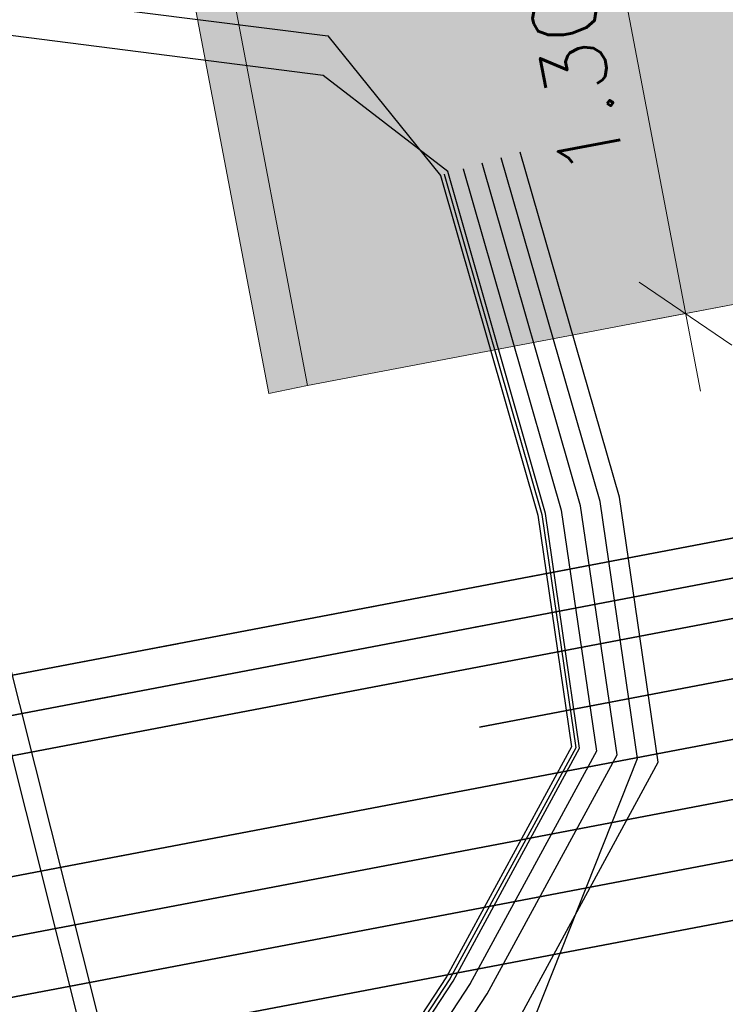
# Model space of a CAD drawing. Header units: metres. Extents: x -502 to 161, y -108 to 174.
# Tile 269 of 656: x -207.03 to -205.25, y -3.81 to -1.32. Entities that reach past the tile are written whole.
import ezdxf

# ---------------------------------------------------------------- set-up
doc = ezdxf.new("R2010")
doc.units = ezdxf.units.M
doc.header["$LTSCALE"] = 0.1
doc.linetypes.add('2-1', pattern=[0.17, 0.06, -0.025, 0.06, -0.025])
doc.linetypes.add('237', pattern=[93, 75, -18])
for name, color, linetype in [('BRI31-005.05-5p02-Koordinierung Lageplan 4. BA ZOB West 2022-06-15', 7, 'Continuous'), ('BRI31-005.06-5f07-Koordinierung Lageplan 4. BA ZOB Fernbusbahnh', 7, 'Continuous'), ('BRI31-005.07-5f08-Koordinierung Lageplan 4. BA Radstation - Seeterrasse 2023-05-31', 7, 'Continuous'), ('BRI32-005.02-5f05-Koordinierung Schemaplan 4 BA ZOB Teilbereich', 7, 'Continuous'), ('BRI32-005.03-5f06-Koordinierung Schemaplan 4 BA ZOB Teilbereich 2 Ost - Bahnhofsallee 2023-01-21', 7, 'Continuous')]:
    doc.layers.add(name, color=color, linetype=linetype)
doc.styles.add('Txt', font='txt_____.ttf')

msp = doc.modelspace()

# ---------------------------------------------------------------- hatches: boundary and pattern name
at = {"layer": 'BRI31-005.06-5f07-Koordinierung Lageplan 4. BA ZOB Fernbusbahnh', "linetype": 'Continuous', "lineweight": 0, "true_color": 0x848484, "transparency": 33554687}
msp.add_hatch(color=252, dxfattribs=at).paths.add_polyline_path([(-207.1285, 1.5639), (-206.3996, -2.2673), (-206.3016, -2.2471), (-207.0116, 1.4844), (-201.1173, 2.6058), (-200.407, -1.1269), (-200.3088, -1.1083), (-201.0378, 2.7227)])

# ---------------------------------------------------------------- linework, layer by layer
at = {"layer": 'BRI31-005.05-5p02-Koordinierung Lageplan 4. BA ZOB West 2022-06-15', "color": 3, "linetype": '237', "lineweight": 35, "true_color": 0x00ff00, "transparency": 33554687, "flags": 128}
msp.add_lwpolyline([(-191.419, 2.6276), (-193.7225, 2.1893), (-195.2016, -1.0791), (-198.3181, -1.6729, 0.035249), (-199.363, -1.9494), (-199.363, -1.9494, -0.036514), (-200.4084, -2.2233), (-200.4084, -2.2233, -0.013926), (-202.6596, -2.5759), (-202.6596, -2.5759, 0.007593), (-203.8745, -2.7505), (-203.8745, -2.7505, 0.007593), (-205.0836, -2.9619), (-211.9524, -4.2705, -0.085472), (-213.0874, -4.2906, 0.085475), (-214.2225, -4.3108)], format="xyb", dxfattribs=at)
at = {"layer": 'BRI31-005.05-5p02-Koordinierung Lageplan 4. BA ZOB West 2022-06-15', "color": 7, "linetype": 'Continuous', "lineweight": 35, "transparency": 33554687, "flags": 128}
for points in [[(-191.3912, 2.4804), (-193.618, 2.0565), (-195.097, -1.2119), (-198.29, -1.8202), (-198.29, -1.8202, 0.035238), (-199.3353, -2.0969), (-199.3353, -2.0969), (-199.3353, -2.0969, -0.036499), (-200.381, -2.3708), (-200.381, -2.3708), (-200.381, -2.3708, -0.013926), (-202.6405, -2.7247), (-202.6405, -2.7247), (-202.6405, -2.7247, 0.007593), (-203.8509, -2.8986), (-203.8509, -2.8986), (-203.8509, -2.8986, 0.007593), (-205.0555, -3.1092), (-205.0555, -3.1092), (-211.9244, -4.4179, -0.085512), (-213.0594, -4.4379), (-213.0594, -4.4379, 0.085515), (-214.1944, -4.4579), (-214.1944, -4.4579)], [(-192.475, 1.9693), (-193.4386, 1.7859), (-194.8423, -1.3161), (-198.262, -1.9676, 0.035226), (-199.3076, -2.2443), (-199.3076, -2.2443, -0.036487), (-200.3537, -2.5183), (-200.3537, -2.5183, -0.013926), (-202.6214, -2.8735, 0.007594), (-203.8274, -3.0468), (-203.8274, -3.0468, 0.007593), (-205.0274, -3.2566), (-205.0274, -3.2566), (-211.8963, -4.5652, -0.019095), (-213.0032, -4.7326), (-213.0032, -4.7326, 0.019096), (-214.1102, -4.9), (-214.1102, -4.9)], [(-192.447, 1.822), (-193.334, 1.6531), (-194.7377, -1.4489), (-198.2339, -2.1149), (-198.2339, -2.1149, 0.035213), (-199.2799, -2.3917), (-199.2799, -2.3917, -0.036474), (-200.3264, -2.6658, -0.013926), (-202.6024, -3.0223, 0.007594), (-203.8038, -3.1949), (-203.8038, -3.1949, 0.007593), (-204.9993, -3.4039), (-204.9993, -3.4039), (-211.8682, -4.7126, -0.019095), (-212.9752, -4.88), (-212.9752, -4.88, 0.019096), (-214.0821, -5.0473), (-214.0821, -5.0473)]]:
    msp.add_lwpolyline(points, format="xyb", dxfattribs=at)
at = {"layer": 'BRI31-005.05-5p02-Koordinierung Lageplan 4. BA ZOB West 2022-06-15', "color": 114, "linetype": 'Continuous', "lineweight": 25, "true_color": 0x00994c, "transparency": 33554687, "flags": 128}
msp.add_lwpolyline([(-223.8567, -10.5344), (-222.4687, -10.2044), (-218.4217, -9.4044), (-216.8677, -9.0974), (-209.5017, -7.7724), (-208.8097, -7.6494), (-208.3127, -7.3474), (-207.9947, -6.9004), (-205.9337, -3.7534), (-205.6147, -3.1644), (-205.7007, -2.5714), (-205.9477, -1.7064), (-206.2627, -1.4634), (-207.0457, -1.3634), (-207.8927, -1.3114), (-208.3177, -0.6704), (-208.0357, 0.1116), (-207.1777, 0.5706), (-205.9547, 1.1136), (-205.2787, 1.2736), (-204.4437, 0.8116), (-203.9457, -0.0184)], dxfattribs=at)
at = {"layer": 'BRI31-005.05-5p02-Koordinierung Lageplan 4. BA ZOB West 2022-06-15', "color": 1, "linetype": 'Continuous', "lineweight": 25, "true_color": 0xff0000, "transparency": 33554687, "flags": 128}
msp.add_lwpolyline([(-204.3357, 0.4466), (-205.0087, 0.9066), (-205.8517, 0.9266), (-207.1297, 0.4826), (-207.9537, 0.0416), (-208.2057, -0.6564), (-207.8227, -1.2354), (-207.0347, -1.2634), (-206.2507, -1.3634), (-205.9657, -1.7164), (-205.7197, -2.5754), (-205.6347, -3.1614), (-205.9507, -3.7424), (-208.0107, -6.8884), (-208.3267, -7.3324), (-208.8167, -7.6304), (-209.5047, -7.7534), (-216.8707, -9.0784), (-218.4257, -9.3854), (-222.4737, -10.1854), (-223.8627, -10.5144), (-224.9977, -10.8644), (-225.3387, -11.2374), (-229.5957, -18.1714)], dxfattribs=at)
at = {"layer": 'BRI31-005.05-5p02-Koordinierung Lageplan 4. BA ZOB West 2022-06-15', "color": 3, "linetype": 'Continuous', "lineweight": 35, "true_color": 0x00ff00, "transparency": 33554687, "flags": 128}
msp.add_lwpolyline([(-214.0541, -5.1947, -0.019096), (-212.9471, -5.0273), (-212.9471, -5.0273, 0.019095), (-211.8402, -4.8599), (-211.8402, -4.8599), (-204.9713, -3.5513, -0.007593), (-203.7801, -3.343), (-203.7801, -3.343, -0.007594), (-202.5833, -3.171), (-202.5833, -3.171), (-202.5833, -3.171, 0.013926), (-200.299, -2.8133), (-200.299, -2.8133), (-199.4696, -2.617, 0.364044), (-198.838, -1.4971), (-198.9119, -1.1018)], format="xyb", dxfattribs=at)
at = {"layer": 'BRI31-005.05-5p02-Koordinierung Lageplan 4. BA ZOB West 2022-06-15', "color": 190, "linetype": 'Continuous', "lineweight": 35, "true_color": 0x7f00ff, "transparency": 33554687, "flags": 128}
msp.add_lwpolyline([(-199.6501, -1.3444, -0.291078), (-200.4357, -2.0758), (-200.4357, -2.0758, -0.013926), (-202.6787, -2.4271), (-202.6787, -2.4271, 0.015187), (-205.1116, -2.8145), (-211.9805, -4.1232)], format="xyb", dxfattribs=at)
at = {"layer": 'BRI31-005.05-5p02-Koordinierung Lageplan 4. BA ZOB West 2022-06-15', "color": 250, "linetype": 'Continuous', "lineweight": 25, "true_color": 0x333333, "transparency": 33554687, "flags": 128}
for points in [[(-229.4267, -18.2004), (-225.2107, -11.3334), (-224.9087, -11.0054), (-223.8217, -10.6674), (-222.4927, -10.3534), (-216.8417, -9.2354), (-209.4757, -7.9104), (-208.7597, -7.7834), (-208.2147, -7.4514), (-207.8787, -6.9774), (-205.7607, -3.8354), (-205.4157, -3.1994), (-205.5137, -2.5294), (-205.7647, -1.6574)], [(-229.4797, -18.1914), (-225.2507, -11.3034), (-224.9367, -10.9614), (-223.8347, -10.6194), (-222.5077, -10.3044), (-216.8507, -9.1864), (-209.4767, -7.8594), (-208.7777, -7.7354), (-208.2497, -7.4144), (-207.9197, -6.9494), (-205.8477, -3.7854), (-205.5197, -3.1814), (-205.6117, -2.5514), (-205.8607, -1.6854)], [(-228.6037, -18.1434), (-224.4487, -11.8594), (-224.1637, -11.5574), (-223.5057, -11.3674), (-222.0727, -11.0774), (-209.2387, -8.8374), (-208.1487, -8.5574), (-207.9437, -8.2944), (-207.1657, -7.4694), (-205.4677, -3.1904), (-205.5627, -2.5404), (-205.8127, -1.6714)], [(-205.9567, -1.7134), (-205.7097, -2.5734), (-205.6237, -3.1634), (-205.9427, -3.7474), (-208.0017, -6.8934), (-208.3197, -7.3404), (-208.8137, -7.6394), (-209.5027, -7.7634), (-216.8687, -9.0884), (-218.4237, -9.3954), (-222.4717, -10.1954), (-223.8607, -10.5234), (-224.9927, -10.8734), (-225.3307, -11.2434), (-229.5857, -18.1734)], [(-205.9087, -1.6994), (-205.6607, -2.5624), (-205.5717, -3.1724), (-205.8907, -3.7594), (-207.9607, -6.9214), (-208.2847, -7.3774), (-208.7957, -7.6874), (-216.8597, -9.1374), (-218.2607, -9.4144), (-222.4597, -10.2444), (-223.8477, -10.5714), (-224.9647, -10.9174), (-225.2907, -11.2734), (-229.5327, -18.1824)], [(-228.5507, -18.1534), (-224.4097, -11.8904), (-224.1367, -11.6014), (-223.4937, -11.4164), (-222.0637, -11.1264), (-209.2297, -8.8864), (-208.1197, -8.6014), (-207.9797, -8.4214), (-207.9507, -8.3844), (-206.7597, -4.7704), (-206.8417, -4.0074), (-207.3557, -1.9594)], [(-228.4977, -18.1634), (-224.3707, -11.9214), (-224.1097, -11.6454), (-223.4817, -11.4654), (-222.0547, -11.1754), (-209.2207, -8.9354), (-208.9177, -8.8584), (-208.0907, -8.6454), (-207.9027, -8.4044), (-206.7097, -4.7764), (-206.7917, -3.9994), (-207.3077, -1.9474)]]:
    msp.add_lwpolyline(points, dxfattribs=at)
at = {"layer": 'BRI31-005.05-5p02-Koordinierung Lageplan 4. BA ZOB West 2022-06-15', "color": 1, "linetype": 'Continuous', "lineweight": 35, "true_color": 0xff0000, "transparency": 33554687, "flags": 128}
for points in [[(-229.3928, -6.8437), (-221.9987, -5.435), (-221.9987, -5.435, 0.044969), (-221.0332, -5.1593), (-221.0332, -5.1593), (-221.0332, -5.1593, -0.045192), (-220.0675, -4.884), (-220.0675, -4.884), (-219.1243, -4.7051), (-219.1243, -4.7051, -0.044535), (-218.1252, -4.6065), (-218.1252, -4.6065, 0.044758), (-217.1262, -4.5075), (-214.288, -3.9668, -0.085515), (-213.153, -3.9467), (-213.153, -3.9467, 0.025652), (-212.8119, -3.9815), (-212.8119, -3.9815, 0.059729), (-212.018, -3.9267), (-205.1491, -2.618), (-205.1491, -2.618, -0.015187), (-202.7101, -2.2297)], [(-202.6914, -2.3279, 0.015187), (-205.1304, -2.7163), (-211.9992, -4.0249, -0.085512), (-213.1342, -4.045), (-213.1342, -4.045, 0.085516), (-214.2693, -4.065), (-214.2693, -4.065), (-217.1075, -4.6057), (-217.1075, -4.6057, -0.044757), (-218.1066, -4.7048), (-218.1066, -4.7048), (-218.1066, -4.7048, 0.044534), (-219.1057, -4.8034), (-219.1057, -4.8034), (-220.0489, -4.9822, 0.045192), (-221.0145, -5.2575, -0.044969), (-221.98, -5.5332), (-229.374, -6.9419, 0.0409)]]:
    msp.add_lwpolyline(points, format="xyb", dxfattribs=at)
at = {"layer": 'BRI31-005.06-5f07-Koordinierung Lageplan 4. BA ZOB Fernbusbahnh', "color": 7, "linetype": 'Continuous', "lineweight": 20, "transparency": 33554687}
for p, q in [((-206.3996, -2.2673), (-207.1285, 1.5639)), ((-206.3016, -2.2471), (-207.0116, 1.4844))]:
    msp.add_line(p, q, dxfattribs=at)
at = {"layer": 'BRI31-005.06-5f07-Koordinierung Lageplan 4. BA ZOB Fernbusbahnh', "color": 7, "linetype": 'Continuous', "lineweight": 13, "transparency": 33554687}
for p, q in [((-205.3093, -2.2619), (-205.6244, -0.6057)), ((-205.2298, -2.145), (-205.4636, -1.9859)), ((-205.2484, -2.0467), (-205.4449, -2.0841))]:
    msp.add_line(p, q, dxfattribs=at)
at = {"layer": 'BRI31-005.06-5f07-Koordinierung Lageplan 4. BA ZOB Fernbusbahnh', "color": 7, "linetype": 'Continuous', "lineweight": 9, "transparency": 33554687}
for p, q in [((-206.3016, -2.2471), (-200.407, -1.1269)), ((-206.3996, -2.2673), (-206.3016, -2.2471))]:
    msp.add_line(p, q, dxfattribs=at)
at = {"layer": 'BRI31-005.06-5f07-Koordinierung Lageplan 4. BA ZOB Fernbusbahnh', "color": 3, "linetype": '237', "lineweight": 30, "true_color": 0x00ff00, "transparency": 33554687, "flags": 128}
msp.add_lwpolyline([(-191.419, 2.6276), (-193.7225, 2.1893), (-195.2016, -1.0791), (-198.3181, -1.6729, 0.035249), (-199.363, -1.9494), (-199.363, -1.9494, -0.036514), (-200.4084, -2.2233), (-200.4084, -2.2233, -0.013926), (-202.6596, -2.5759), (-202.6596, -2.5759, 0.007593), (-203.8745, -2.7505), (-203.8745, -2.7505, 0.007593), (-205.0836, -2.9619), (-211.9524, -4.2705, -0.085472), (-213.0874, -4.2906, 0.085475), (-214.2225, -4.3108)], format="xyb", dxfattribs=at)
at = {"layer": 'BRI31-005.06-5f07-Koordinierung Lageplan 4. BA ZOB Fernbusbahnh', "color": 7, "linetype": 'Continuous', "lineweight": 30, "transparency": 33554687, "flags": 128}
for points in [[(-191.3912, 2.4804), (-193.618, 2.0565), (-195.097, -1.2119), (-198.29, -1.8202), (-198.29, -1.8202, 0.035238), (-199.3353, -2.0969), (-199.3353, -2.0969), (-199.3353, -2.0969, -0.036499), (-200.381, -2.3708), (-200.381, -2.3708), (-200.381, -2.3708, -0.013926), (-202.6405, -2.7247), (-202.6405, -2.7247), (-202.6405, -2.7247, 0.007593), (-203.8509, -2.8986), (-203.8509, -2.8986), (-203.8509, -2.8986, 0.007593), (-205.0555, -3.1092), (-205.0555, -3.1092), (-211.9244, -4.4179, -0.085512), (-213.0594, -4.4379), (-213.0594, -4.4379, 0.085515), (-214.1944, -4.4579), (-214.1944, -4.4579)], [(-192.475, 1.9693), (-193.4386, 1.7859), (-194.8423, -1.3161), (-198.262, -1.9676, 0.035226), (-199.3076, -2.2443), (-199.3076, -2.2443, -0.036487), (-200.3537, -2.5183), (-200.3537, -2.5183, -0.013926), (-202.6214, -2.8735, 0.007594), (-203.8274, -3.0468), (-203.8274, -3.0468, 0.007593), (-205.0274, -3.2566), (-205.0274, -3.2566), (-211.8963, -4.5652, -0.019095), (-213.0032, -4.7326), (-213.0032, -4.7326, 0.019096), (-214.1102, -4.9), (-214.1102, -4.9)], [(-192.447, 1.822), (-193.334, 1.6531), (-194.7377, -1.4489), (-198.2339, -2.1149), (-198.2339, -2.1149, 0.035213), (-199.2799, -2.3917), (-199.2799, -2.3917, -0.036474), (-200.3264, -2.6658, -0.013926), (-202.6024, -3.0223, 0.007594), (-203.8038, -3.1949), (-203.8038, -3.1949, 0.007593), (-204.9993, -3.4039), (-204.9993, -3.4039), (-211.8682, -4.7126, -0.019095), (-212.9752, -4.88), (-212.9752, -4.88, 0.019096), (-214.0821, -5.0473), (-214.0821, -5.0473)]]:
    msp.add_lwpolyline(points, format="xyb", dxfattribs=at)
at = {"layer": 'BRI31-005.06-5f07-Koordinierung Lageplan 4. BA ZOB Fernbusbahnh', "color": 114, "linetype": 'Continuous', "lineweight": 20, "true_color": 0x00994c, "transparency": 33554687, "flags": 128}
msp.add_lwpolyline([(-223.8567, -10.5344), (-222.4687, -10.2044), (-218.4217, -9.4044), (-216.8677, -9.0974), (-209.5017, -7.7724), (-208.8097, -7.6494), (-208.3127, -7.3474), (-207.9947, -6.9004), (-205.9337, -3.7534), (-205.6147, -3.1644), (-205.7007, -2.5714), (-205.9477, -1.7064), (-206.2627, -1.4634), (-207.0457, -1.3634), (-207.8927, -1.3114), (-208.3177, -0.6704), (-208.0357, 0.1116), (-207.1777, 0.5706), (-205.9547, 1.1136), (-205.2787, 1.2736), (-204.4437, 0.8116), (-203.9457, -0.0184)], dxfattribs=at)
at = {"layer": 'BRI31-005.06-5f07-Koordinierung Lageplan 4. BA ZOB Fernbusbahnh', "color": 1, "linetype": 'Continuous', "lineweight": 20, "true_color": 0xff0000, "transparency": 33554687, "flags": 128}
msp.add_lwpolyline([(-204.3357, 0.4466), (-205.0087, 0.9066), (-205.8517, 0.9266), (-207.1297, 0.4826), (-207.9537, 0.0416), (-208.2057, -0.6564), (-207.8227, -1.2354), (-207.0347, -1.2634), (-206.2507, -1.3634), (-205.9657, -1.7164), (-205.7197, -2.5754), (-205.6347, -3.1614), (-205.9507, -3.7424), (-208.0107, -6.8884), (-208.3267, -7.3324), (-208.8167, -7.6304), (-209.5047, -7.7534), (-216.8707, -9.0784), (-218.4257, -9.3854), (-222.4737, -10.1854), (-223.8627, -10.5144), (-224.9977, -10.8644), (-225.3387, -11.2374), (-229.5957, -18.1714)], dxfattribs=at)
at = {"layer": 'BRI31-005.06-5f07-Koordinierung Lageplan 4. BA ZOB Fernbusbahnh', "color": 3, "linetype": 'Continuous', "lineweight": 30, "true_color": 0x00ff00, "transparency": 33554687, "flags": 128}
msp.add_lwpolyline([(-214.0541, -5.1947, -0.019096), (-212.9471, -5.0273), (-212.9471, -5.0273, 0.019095), (-211.8402, -4.8599), (-211.8402, -4.8599), (-204.9713, -3.5513, -0.007593), (-203.7801, -3.343), (-203.7801, -3.343, -0.007594), (-202.5833, -3.171), (-202.5833, -3.171), (-202.5833, -3.171, 0.013926), (-200.299, -2.8133), (-200.299, -2.8133), (-199.4696, -2.617, 0.364044), (-198.838, -1.4971), (-198.9119, -1.1018)], format="xyb", dxfattribs=at)
at = {"layer": 'BRI31-005.06-5f07-Koordinierung Lageplan 4. BA ZOB Fernbusbahnh', "color": 190, "linetype": 'Continuous', "lineweight": 30, "true_color": 0x7f00ff, "transparency": 33554687, "flags": 128}
msp.add_lwpolyline([(-199.6501, -1.3444, -0.291078), (-200.4357, -2.0758), (-200.4357, -2.0758, -0.013926), (-202.6787, -2.4271), (-202.6787, -2.4271, 0.015187), (-205.1116, -2.8145), (-211.9805, -4.1232)], format="xyb", dxfattribs=at)
at = {"layer": 'BRI31-005.06-5f07-Koordinierung Lageplan 4. BA ZOB Fernbusbahnh', "color": 250, "linetype": 'Continuous', "lineweight": 20, "true_color": 0x333333, "transparency": 33554687, "flags": 128}
for points in [[(-229.4267, -18.2004), (-225.2107, -11.3334), (-224.9087, -11.0054), (-223.8217, -10.6674), (-222.4927, -10.3534), (-216.8417, -9.2354), (-209.4757, -7.9104), (-208.7597, -7.7834), (-208.2147, -7.4514), (-207.8787, -6.9774), (-205.7607, -3.8354), (-205.4157, -3.1994), (-205.5137, -2.5294), (-205.7647, -1.6574)], [(-229.4797, -18.1914), (-225.2507, -11.3034), (-224.9367, -10.9614), (-223.8347, -10.6194), (-222.5077, -10.3044), (-216.8507, -9.1864), (-209.4767, -7.8594), (-208.7777, -7.7354), (-208.2497, -7.4144), (-207.9197, -6.9494), (-205.8477, -3.7854), (-205.5197, -3.1814), (-205.6117, -2.5514), (-205.8607, -1.6854)], [(-228.6037, -18.1434), (-224.4487, -11.8594), (-224.1637, -11.5574), (-223.5057, -11.3674), (-222.0727, -11.0774), (-209.2387, -8.8374), (-208.1487, -8.5574), (-207.9437, -8.2944), (-207.1657, -7.4694), (-205.4677, -3.1904), (-205.5627, -2.5404), (-205.8127, -1.6714)], [(-205.9567, -1.7134), (-205.7097, -2.5734), (-205.6237, -3.1634), (-205.9427, -3.7474), (-208.0017, -6.8934), (-208.3197, -7.3404), (-208.8137, -7.6394), (-209.5027, -7.7634), (-216.8687, -9.0884), (-218.4237, -9.3954), (-222.4717, -10.1954), (-223.8607, -10.5234), (-224.9927, -10.8734), (-225.3307, -11.2434), (-229.5857, -18.1734)], [(-205.9087, -1.6994), (-205.6607, -2.5624), (-205.5717, -3.1724), (-205.8907, -3.7594), (-207.9607, -6.9214), (-208.2847, -7.3774), (-208.7957, -7.6874), (-216.8597, -9.1374), (-218.2607, -9.4144), (-222.4597, -10.2444), (-223.8477, -10.5714), (-224.9647, -10.9174), (-225.2907, -11.2734), (-229.5327, -18.1824)], [(-228.5507, -18.1534), (-224.4097, -11.8904), (-224.1367, -11.6014), (-223.4937, -11.4164), (-222.0637, -11.1264), (-209.2297, -8.8864), (-208.1197, -8.6014), (-207.9797, -8.4214), (-207.9507, -8.3844), (-206.7597, -4.7704), (-206.8417, -4.0074), (-207.3557, -1.9594)], [(-228.4977, -18.1634), (-224.3707, -11.9214), (-224.1097, -11.6454), (-223.4817, -11.4654), (-222.0547, -11.1754), (-209.2207, -8.9354), (-208.9177, -8.8584), (-208.0907, -8.6454), (-207.9027, -8.4044), (-206.7097, -4.7764), (-206.7917, -3.9994), (-207.3077, -1.9474)]]:
    msp.add_lwpolyline(points, dxfattribs=at)
at = {"layer": 'BRI31-005.06-5f07-Koordinierung Lageplan 4. BA ZOB Fernbusbahnh', "color": 1, "linetype": 'Continuous', "lineweight": 30, "true_color": 0xff0000, "transparency": 33554687, "flags": 128}
for points in [[(-229.3928, -6.8437), (-221.9987, -5.435), (-221.9987, -5.435, 0.044969), (-221.0332, -5.1593), (-221.0332, -5.1593), (-221.0332, -5.1593, -0.045192), (-220.0675, -4.884), (-220.0675, -4.884), (-219.1243, -4.7051), (-219.1243, -4.7051, -0.044535), (-218.1252, -4.6065), (-218.1252, -4.6065, 0.044758), (-217.1262, -4.5075), (-214.288, -3.9668, -0.085515), (-213.153, -3.9467), (-213.153, -3.9467, 0.025652), (-212.8119, -3.9815), (-212.8119, -3.9815, 0.059729), (-212.018, -3.9267), (-205.1491, -2.618), (-205.1491, -2.618, -0.015187), (-202.7101, -2.2297)], [(-202.6914, -2.3279, 0.015187), (-205.1304, -2.7163), (-211.9992, -4.0249, -0.085512), (-213.1342, -4.045), (-213.1342, -4.045, 0.085516), (-214.2693, -4.065), (-214.2693, -4.065), (-217.1075, -4.6057), (-217.1075, -4.6057, -0.044757), (-218.1066, -4.7048), (-218.1066, -4.7048), (-218.1066, -4.7048, 0.044534), (-219.1057, -4.8034), (-219.1057, -4.8034), (-220.0489, -4.9822, 0.045192), (-221.0145, -5.2575, -0.044969), (-221.98, -5.5332), (-229.374, -6.9419, 0.0409)]]:
    msp.add_lwpolyline(points, format="xyb", dxfattribs=at)
at = {"layer": 'BRI31-005.06-5f07-Koordinierung Lageplan 4. BA ZOB Fernbusbahnh', "color": 254, "linetype": 'Continuous', "true_color": 0xd6d6d6, "transparency": 33554687}
msp.add_solid([(-207.0116, 1.4844), (-206.3016, -2.2471), (-201.1173, 2.6058), (-200.407, -1.1269)], dxfattribs=at)
at = {"layer": 'BRI31-005.07-5f08-Koordinierung Lageplan 4. BA Radstation - Seeterrasse 2023-05-31', "color": 1, "linetype": '2-1', "lineweight": 30, "true_color": 0xff0000, "transparency": 33554687, "flags": 128}
for points in [[(-75.7252, 29.7094), (-74.2064, 21.4872), (-74.2064, 21.4872, -0.344875), (-75.7481, 18.537), (-75.7481, 18.537), (-78.6792, 17.2104), (-78.6792, 17.2104, -0.131652), (-80.0582, 16.9832), (-80.0582, 16.9832), (-83.2747, 17.3012), (-83.2747, 17.3012, -0.147643), (-84.7171, 17.897), (-84.7171, 17.897), (-84.7171, 17.897, 0.224175), (-86.6227, 18.3711), (-86.6227, 18.3711), (-87.2261, 18.2506, 0.068364), (-87.869, 18.0276, -0.134388), (-89.2653, 17.7401), (-89.2653, 17.7401, -0.008614), (-92.1064, 17.9717), (-92.1064, 17.9717), (-92.1064, 17.9717, -0.043249), (-95.5579, 18.6175), (-95.5579, 18.6175, 0.115499), (-96.453, 18.6545), (-97.6265, 18.4303), (-97.6265, 18.4303, 0.238629), (-99.0314, 17.3462), (-99.0314, 17.3462), (-99.2249, 16.9405), (-99.2249, 16.9405, -0.381904), (-102.5458, 15.5517), (-102.5458, 15.5517), (-102.5458, 15.5517, 0.130963), (-103.8299, 15.6457), (-103.8299, 15.6457), (-104.7731, 15.4668), (-104.7731, 15.4668, 0.062943), (-105.3695, 15.2737), (-105.3695, 15.2737), (-105.3695, 15.2737, -0.117288), (-106.5928, 15.019), (-106.5928, 15.019), (-118.0807, 15.343), (-118.0807, 15.343, -0.126318), (-120.4231, 16.0153), (-120.4231, 16.0153), (-121.9335, 16.9019, 0.050627), (-123.7227, 17.7216), (-123.7227, 17.7216, 0.129681), (-125.6306, 17.8564), (-125.6306, 17.8564), (-126.5738, 17.6776), (-126.5738, 17.6776, 0.119934), (-127.6504, 17.1889), (-127.6504, 17.1889, -0.084808), (-128.3911, 16.7885), (-128.3911, 16.7885, 0.089269), (-130.16, 15.8118), (-130.16, 15.8118), (-130.16, 15.8118, -0.124247), (-134.6867, 13.7066), (-134.6867, 13.7066), (-138.9168, 12.9014, -0.061661), (-143.7961, 12.5841), (-146.1501, 12.7214), (-146.6345, 12.7496), (-146.6345, 12.7496, -0.059039), (-147.2369, 12.8568), (-147.2369, 12.8568, 0.067015), (-147.8955, 12.9633, 0.040307), (-151.1503, 12.787, -0.05915), (-151.7633, 12.7769, 0.072382), (-152.4827, 12.746), (-153.4259, 12.5672), (-153.4259, 12.5672, 0.081506), (-154.3792, 12.2191), (-154.3792, 12.2191, -0.078503), (-155.3314, 11.8651, 0.005089), (-156.736, 11.5665, 0.034847), (-157.917, 11.2149), (-157.917, 11.2149, -0.026109), (-159.093, 10.8424), (-159.093, 10.8424, 0.013087), (-162.6332, 9.8215, -0.062687), (-167.5218, 8.9233), (-167.5218, 8.9233, 0.061733), (-172.5318, 8.0126), (-172.5318, 8.0126), (-186.5075, 3.6415), (-186.5075, 3.6415, -0.025709), (-188.4284, 3.1475), (-188.4284, 3.1475, -0.09618), (-189.4195, 3.1391), (-189.4195, 3.1391, -0.010312), (-189.5245, 3.1608), (-189.5245, 3.1608, 0.103331), (-190.5467, 3.1797), (-191.4899, 3.0009), (-193.6788, 2.5285), (-195.2713, -0.9906), (-200.2523, -1.9396, -0.015188), (-202.6914, -2.3279, 0.015187), (-205.1304, -2.7163), (-211.9992, -4.0249, -0.085512), (-213.1342, -4.045), (-213.1342, -4.045, 0.085516), (-214.2693, -4.065), (-214.2693, -4.065), (-217.1075, -4.6057), (-217.1075, -4.6057, -0.044757), (-218.1066, -4.7048), (-218.1066, -4.7048), (-218.1066, -4.7048, 0.044534), (-219.1057, -4.8034), (-219.1057, -4.8034), (-220.0489, -4.9822, 0.045192), (-221.0145, -5.2575, -0.044969), (-221.98, -5.5332), (-229.374, -6.9419, 0.0409), (-229.7676, -7.0508), (-229.7676, -7.0508, 0.046197), (-230.1838, -7.2489), (-230.1838, -7.2489), (-230.1838, -7.2489, -0.087262), (-230.9936, -7.5559), (-230.9936, -7.5559), (-236.482, -8.6015, 0.028787), (-237.3638, -8.8228, -0.050637), (-238.2513, -9.0047, 0.146392), (-254.518, -15.7239), (-259.4765, -19.7536), (-259.4765, -19.7536, -0.025186), (-263.9418, -23.0227), (-263.9418, -23.0227, 0.107373), (-265.0177, -24.1206), (-265.0177, -24.1206, -0.031495), (-265.9353, -25.3944), (-265.9353, -25.3944), (-265.9353, -25.3944, 0.319337), (-266.1354, -28.2853), (-266.1354, -28.2853), (-261.3476, -36.1097, 0.028211), (-259.4113, -38.9068, -0.124654), (-258.9176, -40.0306), (-258.9176, -40.0306, 0.143394), (-258.3055, -41.2953), (-258.3055, -41.2953), (-257.6613, -42.0071, 0.04347), (-257.3434, -42.3023), (-256.513, -42.9487), (-256.513, -42.9487, 0.287939), (-253.8675, -43.2162), (-253.8675, -43.2162), (-253.4922, -43.0296), (-246.0588, -39.1119), (-246.0588, -39.1119, -0.348158), (-243.0066, -39.6832), (-243.0066, -39.6832, 0.179632), (-241.4792, -40.5169), (-236.8359, -41.1908), (-236.8359, -41.1908, -0.100747), (-235.5437, -41.6552), (-235.5437, -41.6552, -0.022227), (-235.3532, -41.7694), (-235.3532, -41.7694, -0.062068), (-234.8837, -42.1717), (-234.8837, -42.1717), (-234.3665, -42.7401), (-234.3665, -42.7401, 0.107257), (-233.6329, -43.2624), (-233.6329, -43.2624, -0.058325), (-232.8393, -43.7185), (-232.8393, -43.7185, 0.577348), (-240.5426, -47.0416), (-240.5426, -47.0416, 0.577348), (-233.8131, -52.0513, 0.577348), (-232.8392, -43.7186, 0.306983), (-230.8772, -43.8017), (-222.4355, -38.5868, -0.271246), (-221.5767, -38.5663), (-220.659, -39.0746, -0.254278), (-220.5385, -39.2639, 0.168188), (-220.444, -39.486), (-219.707, -40.3004), (-219.707, -40.3004, 0.133374), (-219.4036, -40.4948), (-219.4036, -40.4948), (-219.4036, -40.4948, -0.05315), (-219.0634, -40.6432), (-219.0634, -40.6432), (-212.0825, -44.6154, -0.173983), (-211.4959, -45.2994), (-211.4959, -45.2994, 0.093569), (-210.9189, -46.2366), (-210.9189, -46.2366)], [(-75.7252, 29.7094), (-74.2064, 21.4872), (-74.2064, 21.4872, -0.344875), (-75.7481, 18.537), (-75.7481, 18.537), (-78.6792, 17.2104), (-78.6792, 17.2104, -0.131652), (-80.0582, 16.9832), (-80.0582, 16.9832), (-83.2747, 17.3012), (-83.2747, 17.3012, -0.147643), (-84.7171, 17.897), (-84.7171, 17.897), (-84.7171, 17.897, 0.224175), (-86.6227, 18.3711), (-86.6227, 18.3711), (-87.2261, 18.2506, 0.068364), (-87.869, 18.0276, -0.134388), (-89.2653, 17.7401), (-89.2653, 17.7401, -0.008614), (-92.1064, 17.9717), (-92.1064, 17.9717), (-92.1064, 17.9717, -0.043249), (-95.5579, 18.6175), (-95.5579, 18.6175, 0.115499), (-96.453, 18.6545), (-97.6265, 18.4303), (-97.6265, 18.4303, 0.238629), (-99.0314, 17.3462), (-99.0314, 17.3462), (-99.2249, 16.9405), (-99.2249, 16.9405, -0.381904), (-102.5458, 15.5517), (-102.5458, 15.5517), (-102.5458, 15.5517, 0.130963), (-103.8299, 15.6457), (-103.8299, 15.6457), (-104.7731, 15.4668), (-104.7731, 15.4668, 0.062943), (-105.3695, 15.2737), (-105.3695, 15.2737), (-105.3695, 15.2737, -0.117288), (-106.5928, 15.019), (-106.5928, 15.019), (-118.0807, 15.343), (-118.0807, 15.343, -0.126318), (-120.4231, 16.0153), (-120.4231, 16.0153), (-121.9335, 16.9019, 0.050627), (-123.7227, 17.7216), (-123.7227, 17.7216, 0.129681), (-125.6306, 17.8564), (-125.6306, 17.8564), (-126.5738, 17.6776), (-126.5738, 17.6776, 0.119934), (-127.6504, 17.1889), (-127.6504, 17.1889, -0.084808), (-128.3911, 16.7885), (-128.3911, 16.7885, 0.089269), (-130.16, 15.8118), (-130.16, 15.8118), (-130.16, 15.8118, -0.124247), (-134.6867, 13.7066), (-134.6867, 13.7066), (-138.9168, 12.9014, -0.061661), (-143.7961, 12.5841), (-146.1501, 12.7214), (-146.6345, 12.7496), (-146.6345, 12.7496, -0.059039), (-147.2369, 12.8568), (-147.2369, 12.8568, 0.067015), (-147.8955, 12.9633, 0.040307), (-151.1503, 12.787, -0.05915), (-151.7633, 12.7769, 0.072382), (-152.4827, 12.746), (-153.4259, 12.5672), (-153.4259, 12.5672, 0.081506), (-154.3792, 12.2191), (-154.3792, 12.2191, -0.078503), (-155.3314, 11.8651, 0.005089), (-156.736, 11.5665, 0.034847), (-157.917, 11.2149), (-157.917, 11.2149, -0.026109), (-159.093, 10.8424), (-159.093, 10.8424, 0.013087), (-162.6332, 9.8215, -0.062687), (-167.5218, 8.9233), (-167.5218, 8.9233, 0.061733), (-172.5318, 8.0126), (-172.5318, 8.0126), (-186.5075, 3.6415), (-186.5075, 3.6415, -0.025709), (-188.4284, 3.1475), (-188.4284, 3.1475, -0.09618), (-189.4195, 3.1391), (-189.4195, 3.1391, -0.010312), (-189.5245, 3.1608), (-189.5245, 3.1608, 0.103331), (-190.5467, 3.1797), (-191.4899, 3.0009), (-193.6788, 2.5285), (-195.2713, -0.9906), (-200.2523, -1.9396, -0.015188), (-202.6914, -2.3279, 0.015187), (-205.1304, -2.7163), (-211.9992, -4.0249, -0.085512), (-213.1342, -4.045), (-213.1342, -4.045, 0.085516), (-214.2693, -4.065), (-214.2693, -4.065), (-217.1075, -4.6057), (-217.1075, -4.6057, -0.044757), (-218.1066, -4.7048), (-218.1066, -4.7048), (-218.1066, -4.7048, 0.044534), (-219.1057, -4.8034), (-219.1057, -4.8034), (-220.0489, -4.9822, 0.045192), (-221.0145, -5.2575, -0.044969), (-221.98, -5.5332), (-229.374, -6.9419, 0.0409), (-229.7676, -7.0508), (-229.7676, -7.0508, 0.046197), (-230.1838, -7.2489), (-230.1838, -7.2489), (-230.1838, -7.2489, -0.087262), (-230.9936, -7.5559), (-230.9936, -7.5559), (-236.482, -8.6015, 0.028787), (-237.3638, -8.8228, -0.050637), (-238.2513, -9.0047, 0.146392), (-254.518, -15.7239), (-259.4765, -19.7536), (-259.4765, -19.7536, -0.025186), (-263.9418, -23.0227), (-263.9418, -23.0227, 0.107373), (-265.0177, -24.1206), (-265.0177, -24.1206, -0.031495), (-265.9353, -25.3944), (-265.9353, -25.3944), (-265.9353, -25.3944, 0.319337), (-266.1354, -28.2853), (-266.1354, -28.2853), (-261.3476, -36.1097, 0.028211), (-259.4113, -38.9068, -0.124654), (-258.9176, -40.0306), (-258.9176, -40.0306, 0.143394), (-258.3055, -41.2953), (-258.3055, -41.2953), (-257.6613, -42.0071, 0.04347), (-257.3434, -42.3023), (-256.513, -42.9487), (-256.513, -42.9487, 0.287939), (-253.8675, -43.2162), (-253.8675, -43.2162), (-253.4922, -43.0296), (-246.0588, -39.1119), (-246.0588, -39.1119, -0.348158), (-243.0066, -39.6832), (-243.0066, -39.6832, 0.179632), (-241.4792, -40.5169), (-236.8359, -41.1908), (-236.8359, -41.1908, -0.100747), (-235.5437, -41.6552), (-235.5437, -41.6552, -0.022227), (-235.3532, -41.7694), (-235.3532, -41.7694, -0.062068), (-234.8837, -42.1717), (-234.8837, -42.1717), (-234.3665, -42.7401), (-234.3665, -42.7401, 0.107257), (-233.6329, -43.2624), (-233.6329, -43.2624, -0.058325), (-232.8393, -43.7185), (-232.8393, -43.7185, 0.577348), (-240.5426, -47.0416), (-240.5426, -47.0416, 0.577348), (-233.8131, -52.0513, 0.577348), (-232.8392, -43.7186, 0.306983), (-230.8772, -43.8017), (-222.4355, -38.5868, -0.271246), (-221.5767, -38.5663), (-220.659, -39.0746, -0.254278), (-220.5385, -39.2639, 0.168188), (-220.444, -39.486), (-219.707, -40.3004), (-219.707, -40.3004, 0.133374), (-219.4036, -40.4948), (-219.4036, -40.4948), (-219.4036, -40.4948, -0.05315), (-219.0634, -40.6432), (-219.0634, -40.6432), (-212.0825, -44.6154, -0.173983), (-211.4959, -45.2994), (-211.4959, -45.2994, 0.093569), (-210.9189, -46.2366), (-210.9189, -46.2366)], [(-238.2614, -8.9052), (-238.2614, -8.9052, 0.050833), (-237.3782, -8.7238), (-237.3782, -8.7238, -0.028977), (-236.5007, -8.5033), (-231.0123, -7.4576, 0.087262), (-230.2349, -7.1629), (-230.2349, -7.1629, -0.087262), (-229.3928, -6.8437), (-229.3928, -6.8437), (-221.9987, -5.435), (-221.9987, -5.435, 0.044969), (-221.0332, -5.1593), (-221.0332, -5.1593), (-221.0332, -5.1593, -0.045192), (-220.0675, -4.884), (-220.0675, -4.884), (-219.1243, -4.7051), (-219.1243, -4.7051, -0.044535), (-218.1252, -4.6065), (-218.1252, -4.6065, 0.044758), (-217.1262, -4.5075), (-214.288, -3.9668, -0.085515), (-213.153, -3.9467), (-213.153, -3.9467, 0.025652), (-212.8119, -3.9815), (-212.8119, -3.9815, 0.059729), (-212.018, -3.9267), (-205.1491, -2.618), (-205.1491, -2.618, -0.015187), (-202.7101, -2.2297), (-202.7101, -2.2297, 0.015188), (-200.2711, -1.8414), (-195.341, -0.9021), (-193.7491, 2.6156), (-191.5085, 3.0992), (-190.5653, 3.278, -0.103331), (-189.5022, 3.2583), (-189.5022, 3.2583, 0.106598), (-188.4483, 3.2455), (-188.4483, 3.2455, 0.025709), (-186.5373, 3.737), (-172.5616, 8.108, -0.061733), (-167.5274, 9.0231), (-167.5274, 9.0231, 0.062687), (-162.6634, 9.9168), (-162.6634, 9.9168), (-162.6634, 9.9168, -0.013087), (-159.1181, 10.9392), (-159.1181, 10.9392), (-159.1181, 10.9392, 0.026264), (-157.9453, 11.3111), (-157.9453, 11.3111, -0.034645), (-156.7578, 11.6641, -0.005088), (-155.3513, 11.9631, 0.07851), (-154.4283, 12.3063, -0.081506), (-153.4445, 12.6654), (-152.5013, 12.8443), (-152.5013, 12.8443, -0.072382), (-151.7531, 12.8764), (-151.7531, 12.8764), (-151.7531, 12.8764, 0.05915), (-151.1638, 12.8861), (-151.1638, 12.8861, -0.040307), (-147.8928, 13.0633), (-147.8928, 13.0633, -0.067015), (-147.2079, 12.9526), (-147.2079, 12.9526, 0.059039), (-146.6287, 12.8494), (-143.7903, 12.684, 0.061661), (-138.9355, 12.9996), (-134.7054, 13.8048), (-134.7054, 13.8048, 0.124247), (-130.2231, 15.8894), (-130.2231, 15.8894, -0.089269), (-128.4232, 16.8832, 0.084808), (-127.7121, 17.2676), (-127.7121, 17.2676, -0.119934), (-126.5924, 17.7759), (-126.5924, 17.7759), (-125.6493, 17.9547), (-125.6493, 17.9547, -0.129681), (-123.6904, 17.8163), (-123.6904, 17.8163), (-123.6904, 17.8163, -0.050281), (-121.8947, 16.995), (-121.8947, 16.995), (-120.3725, 16.1015), (-120.3725, 16.1015, 0.126318), (-118.0779, 15.4429), (-118.0779, 15.4429), (-106.59, 15.1189, 0.117146), (-105.4134, 15.3636), (-105.4134, 15.3636, -0.063144), (-104.7911, 15.5652), (-104.7911, 15.5652), (-103.8485, 15.7439), (-103.8485, 15.7439, -0.130833), (-102.5143, 15.6466), (-102.5143, 15.6466, 0.382117), (-99.3149, 16.9841), (-99.1217, 17.3892, -0.238675), (-97.6449, 18.5286), (-96.4717, 18.7527), (-96.4717, 18.7527, -0.115395), (-95.5319, 18.7141), (-95.5319, 18.7141, 0.04326), (-92.0966, 18.0712, 0.008614), (-89.2589, 17.8399), (-89.2589, 17.8399, 0.134247), (-87.9156, 18.1161), (-87.9156, 18.1161, -0.068321), (-87.2475, 18.3482), (-86.6423, 18.4692), (-86.6423, 18.4692, -0.224055), (-84.6547, 17.9752), (-84.6547, 17.9752), (-84.6547, 17.9752, 0.147788), (-83.2645, 17.4007), (-83.2645, 17.4007), (-80.0484, 17.0827, 0.131605), (-78.7208, 17.3013), (-75.7894, 18.6281, 0.344914), (-74.3048, 21.4694), (-75.8235, 29.6912)], [(-238.2614, -8.9052), (-238.2614, -8.9052, 0.050833), (-237.3782, -8.7238), (-237.3782, -8.7238, -0.028977), (-236.5007, -8.5033), (-231.0123, -7.4576, 0.087262), (-230.2349, -7.1629), (-230.2349, -7.1629, -0.087262), (-229.3928, -6.8437), (-229.3928, -6.8437), (-221.9987, -5.435), (-221.9987, -5.435, 0.044969), (-221.0332, -5.1593), (-221.0332, -5.1593), (-221.0332, -5.1593, -0.045192), (-220.0675, -4.884), (-220.0675, -4.884), (-219.1243, -4.7051), (-219.1243, -4.7051, -0.044535), (-218.1252, -4.6065), (-218.1252, -4.6065, 0.044758), (-217.1262, -4.5075), (-214.288, -3.9668, -0.085515), (-213.153, -3.9467), (-213.153, -3.9467, 0.025652), (-212.8119, -3.9815), (-212.8119, -3.9815, 0.059729), (-212.018, -3.9267), (-205.1491, -2.618), (-205.1491, -2.618, -0.015187), (-202.7101, -2.2297), (-202.7101, -2.2297, 0.015188), (-200.2711, -1.8414), (-195.341, -0.9021), (-193.7491, 2.6156), (-191.5085, 3.0992), (-190.5653, 3.278, -0.103331), (-189.5022, 3.2583), (-189.5022, 3.2583, 0.106598), (-188.4483, 3.2455), (-188.4483, 3.2455, 0.025709), (-186.5373, 3.737), (-172.5616, 8.108, -0.061733), (-167.5274, 9.0231), (-167.5274, 9.0231, 0.062687), (-162.6634, 9.9168), (-162.6634, 9.9168), (-162.6634, 9.9168, -0.013087), (-159.1181, 10.9392), (-159.1181, 10.9392), (-159.1181, 10.9392, 0.026264), (-157.9453, 11.3111), (-157.9453, 11.3111, -0.034645), (-156.7578, 11.6641, -0.005088), (-155.3513, 11.9631, 0.07851), (-154.4283, 12.3063, -0.081506), (-153.4445, 12.6654), (-152.5013, 12.8443), (-152.5013, 12.8443, -0.072382), (-151.7531, 12.8764), (-151.7531, 12.8764), (-151.7531, 12.8764, 0.05915), (-151.1638, 12.8861), (-151.1638, 12.8861, -0.040307), (-147.8928, 13.0633), (-147.8928, 13.0633, -0.067015), (-147.2079, 12.9526), (-147.2079, 12.9526, 0.059039), (-146.6287, 12.8494), (-143.7903, 12.684, 0.061661), (-138.9355, 12.9996), (-134.7054, 13.8048), (-134.7054, 13.8048, 0.124247), (-130.2231, 15.8894), (-130.2231, 15.8894, -0.089269), (-128.4232, 16.8832, 0.084808), (-127.7121, 17.2676), (-127.7121, 17.2676, -0.119934), (-126.5924, 17.7759), (-126.5924, 17.7759), (-125.6493, 17.9547), (-125.6493, 17.9547, -0.129681), (-123.6904, 17.8163), (-123.6904, 17.8163), (-123.6904, 17.8163, -0.050281), (-121.8947, 16.995), (-121.8947, 16.995), (-120.3725, 16.1015), (-120.3725, 16.1015, 0.126318), (-118.0779, 15.4429), (-118.0779, 15.4429), (-106.59, 15.1189, 0.117146), (-105.4134, 15.3636), (-105.4134, 15.3636, -0.063144), (-104.7911, 15.5652), (-104.7911, 15.5652), (-103.8485, 15.7439), (-103.8485, 15.7439, -0.130833), (-102.5143, 15.6466), (-102.5143, 15.6466, 0.382117), (-99.3149, 16.9841), (-99.1217, 17.3892, -0.238675), (-97.6449, 18.5286), (-96.4717, 18.7527), (-96.4717, 18.7527, -0.115395), (-95.5319, 18.7141), (-95.5319, 18.7141, 0.04326), (-92.0966, 18.0712, 0.008614), (-89.2589, 17.8399), (-89.2589, 17.8399, 0.134247), (-87.9156, 18.1161), (-87.9156, 18.1161, -0.068321), (-87.2475, 18.3482), (-86.6423, 18.4692), (-86.6423, 18.4692, -0.224055), (-84.6547, 17.9752), (-84.6547, 17.9752), (-84.6547, 17.9752, 0.147788), (-83.2645, 17.4007), (-83.2645, 17.4007), (-80.0484, 17.0827, 0.131605), (-78.7208, 17.3013), (-75.7894, 18.6281, 0.344914), (-74.3048, 21.4694), (-75.8235, 29.6912)]]:
    msp.add_lwpolyline(points, format="xyb", dxfattribs=at)
at = {"layer": 'BRI32-005.02-5f05-Koordinierung Schemaplan 4 BA ZOB Teilbereich', "color": 250, "linetype": 'Continuous', "lineweight": 25, "true_color": 0x333333, "transparency": 33554687, "flags": 128}
for points in [[(-229.4267, -18.2004), (-225.2107, -11.3334), (-224.9087, -11.0054), (-223.8217, -10.6674), (-222.4927, -10.3534), (-216.8417, -9.2354), (-209.4757, -7.9104), (-208.7597, -7.7834), (-208.2147, -7.4514), (-207.8787, -6.9774), (-205.7607, -3.8354), (-205.4157, -3.1994), (-205.5137, -2.5294), (-205.7647, -1.6574)], [(-229.4797, -18.1914), (-225.2507, -11.3034), (-224.9367, -10.9614), (-223.8347, -10.6194), (-222.5077, -10.3044), (-216.8507, -9.1864), (-209.4767, -7.8594), (-208.7777, -7.7354), (-208.2497, -7.4144), (-207.9197, -6.9494), (-205.8477, -3.7854), (-205.5197, -3.1814), (-205.6117, -2.5514), (-205.8607, -1.6854)], [(-228.5507, -18.1534), (-224.4097, -11.8904), (-224.1367, -11.6014), (-223.4937, -11.4164), (-222.0637, -11.1264), (-209.2297, -8.8864), (-208.1197, -8.6014), (-207.9797, -8.4214), (-207.9507, -8.3844), (-206.7597, -4.7704), (-206.8417, -4.0074), (-207.3557, -1.9594)], [(-228.4977, -18.1634), (-224.3707, -11.9214), (-224.1097, -11.6454), (-223.4817, -11.4654), (-222.0547, -11.1754), (-209.2207, -8.9354), (-208.9177, -8.8584), (-208.0907, -8.6454), (-207.9027, -8.4044), (-206.7097, -4.7764), (-206.7917, -3.9994), (-207.3077, -1.9474)]]:
    msp.add_lwpolyline(points, dxfattribs=at)
at = {"layer": 'BRI32-005.03-5f06-Koordinierung Schemaplan 4 BA ZOB Teilbereich 2 Ost - Bahnhofsallee 2023-01-21', "color": 250, "linetype": 'Continuous', "lineweight": 20, "true_color": 0x333333, "transparency": 33554687, "flags": 128}
for points in [[(-229.4267, -18.2004), (-225.2107, -11.3334), (-224.9087, -11.0054), (-223.8217, -10.6674), (-222.4927, -10.3534), (-216.8417, -9.2354), (-209.4757, -7.9104), (-208.7597, -7.7834), (-208.2147, -7.4514), (-207.8787, -6.9774), (-205.7607, -3.8354), (-205.4157, -3.1994), (-205.5137, -2.5294), (-205.7647, -1.6574)], [(-229.4797, -18.1914), (-225.2507, -11.3034), (-224.9367, -10.9614), (-223.8347, -10.6194), (-222.5077, -10.3044), (-216.8507, -9.1864), (-209.4767, -7.8594), (-208.7777, -7.7354), (-208.2497, -7.4144), (-207.9197, -6.9494), (-205.8477, -3.7854), (-205.5197, -3.1814), (-205.6117, -2.5514), (-205.8607, -1.6854)], [(-228.5507, -18.1534), (-224.4097, -11.8904), (-224.1367, -11.6014), (-223.4937, -11.4164), (-222.0637, -11.1264), (-209.2297, -8.8864), (-208.1197, -8.6014), (-207.9797, -8.4214), (-207.9507, -8.3844), (-206.7597, -4.7704), (-206.8417, -4.0074), (-207.3557, -1.9594)], [(-228.4977, -18.1634), (-224.3707, -11.9214), (-224.1097, -11.6454), (-223.4817, -11.4654), (-222.0547, -11.1754), (-209.2207, -8.9354), (-208.9177, -8.8584), (-208.0907, -8.6454), (-207.9027, -8.4044), (-206.7097, -4.7764), (-206.7917, -3.9994), (-207.3077, -1.9474)]]:
    msp.add_lwpolyline(points, dxfattribs=at)
at = {"layer": 'BRI32-005.03-5f06-Koordinierung Schemaplan 4 BA ZOB Teilbereich 2 Ost - Bahnhofsallee 2023-01-21', "color": 1, "linetype": 'Continuous', "lineweight": 30, "true_color": 0xff0000, "transparency": 33554687, "flags": 128}
for points in [[(-229.3928, -6.8437), (-221.9987, -5.435), (-221.9987, -5.435, 0.044969), (-221.0332, -5.1593), (-221.0332, -5.1593), (-221.0332, -5.1593, -0.045192), (-220.0675, -4.884), (-220.0675, -4.884), (-219.1243, -4.7051), (-219.1243, -4.7051, -0.044535), (-218.1252, -4.6065), (-218.1252, -4.6065, 0.044758), (-217.1262, -4.5075), (-214.288, -3.9668, -0.085515), (-213.153, -3.9467), (-213.153, -3.9467, 0.025652), (-212.8119, -3.9815), (-212.8119, -3.9815, 0.059729), (-212.018, -3.9267), (-205.1491, -2.618), (-205.1491, -2.618, -0.015187), (-202.7101, -2.2297)], [(-202.6914, -2.3279, 0.015187), (-205.1304, -2.7163), (-211.9992, -4.0249, -0.085512), (-213.1342, -4.045), (-213.1342, -4.045, 0.085516), (-214.2693, -4.065), (-214.2693, -4.065), (-217.1075, -4.6057), (-217.1075, -4.6057, -0.044757), (-218.1066, -4.7048), (-218.1066, -4.7048), (-218.1066, -4.7048, 0.044534), (-219.1057, -4.8034), (-219.1057, -4.8034), (-220.0489, -4.9822, 0.045192), (-221.0145, -5.2575, -0.044969), (-221.98, -5.5332), (-229.374, -6.9419, 0.0409)]]:
    msp.add_lwpolyline(points, format="xyb", dxfattribs=at)

# ---------------------------------------------------------------- texts
at = {"layer": 'BRI31-005.06-5f07-Koordinierung Lageplan 4. BA ZOB Fernbusbahnh', "color": 7, "transparency": 33554687, "insert": (-205.6548, -1.7302), "char_height": 0.16, "attachment_point": 1, "rotation": 100.7724, "line_spacing_factor": 0.25, "style": 'Txt'}
msp.add_mtext('1.30', dxfattribs=at)

doc.saveas('drawing.dxf')
